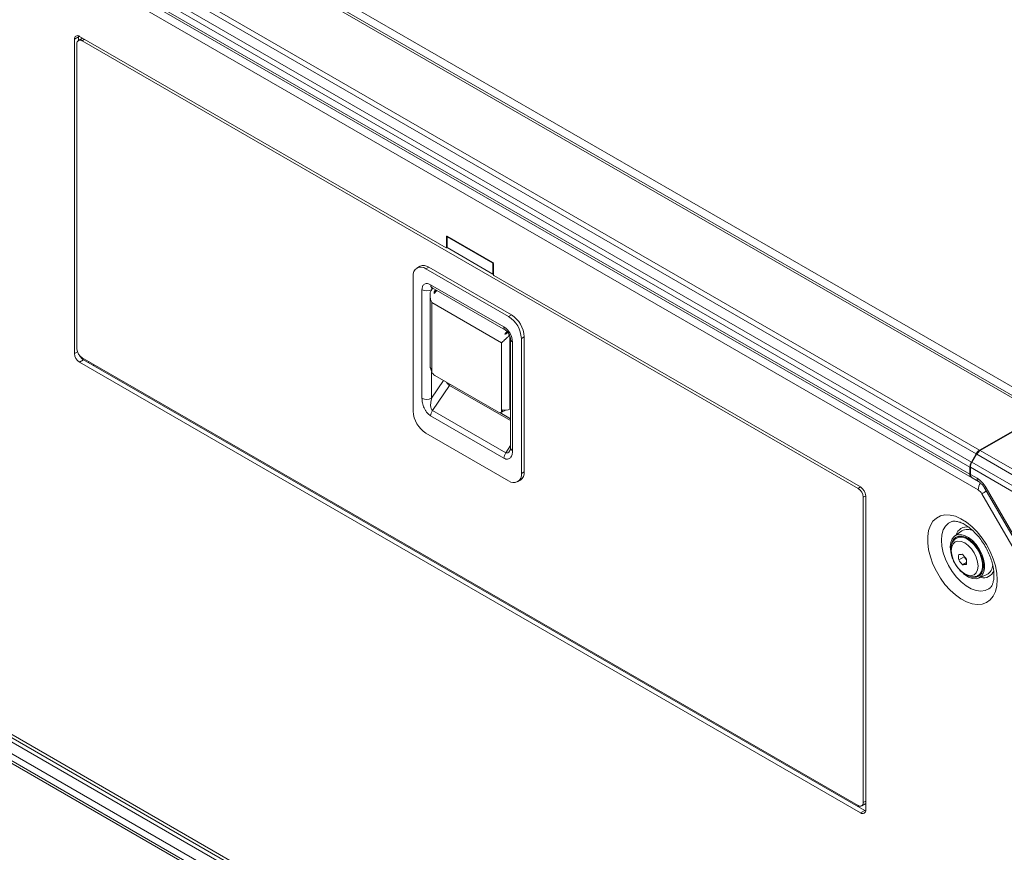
# Model space of a CAD drawing. Header units: millimetres. Extents: x 0 to 1118, y 0 to 864.
# Tile 266 of 512: x 527 to 595, y 102 to 160. Entities that reach past the tile are written whole.
import ezdxf

# ---------------------------------------------------------------- set-up
doc = ezdxf.new("R2010")
doc.units = ezdxf.units.MM

msp = doc.modelspace()

# ---------------------------------------------------------------- linework, layer by layer
at = {"color": 9, "linetype": 'Continuous', "lineweight": 0}
for p, q in [((466.89, 208.7769), (598.637, 132.721)), ((597.8527, 132.4085), (465.8535, 208.61)), ((461.5805, 206.1432), (593.5797, 129.9417)), ((461.0073, 205.3195), (593.0065, 129.118)), ((593.3297, 129.6778), (461.3305, 205.8793)), ((592.9029, 128.7695), (460.9038, 204.971)), ((460.9038, 204.4767), (592.9029, 128.2752)), ((460.8206, 203.7591), (593.481, 127.1759)), ((530.9692, 158.6701), (530.6864, 158.5068)), ((531.3928, 158.5073), (531.2185, 158.4066)), ((593.481, 71.4062), (460.8206, 147.9894)), ((461.2573, 147.2167), (593.2565, 71.0152)), ((592.9029, 70.4029), (460.9038, 146.6044)), ((460.9038, 146.11), (592.9029, 69.9085)), ((593.0065, 69.6796), (461.0073, 145.8811)), ((556.5842, 144.822), (556.5488, 144.8016)), ((556.5488, 144.0259), (556.5841, 144.0463)), ((555.1098, 142.5527), (555.3043, 142.665)), ((554.8358, 141.0982), (554.8358, 133.5482)), ((560.528, 138.5062), (555.4369, 141.4453)), ((555.7149, 140.8576), (555.7149, 140.9916)), ((560.3622, 137.4027), (555.5128, 140.2022)), ((555.5128, 140.2022), (555.5128, 135.3756)), ((560.8551, 139.2361), (561.0495, 139.3483)), ((560.9459, 132.7848), (560.9459, 137.8604)), ((561.739, 137.7051), (561.9334, 137.8174)), ((560.3622, 132.5761), (560.3622, 137.4027)), ((561.1291, 129.9152), (561.1291, 137.4652)), ((530.6864, 136.6644), (530.8964, 136.7856)), ((531.3228, 136.2153), (531.0399, 136.052)), ((555.5076, 133.5482), (555.5076, 135.3908)), ((556.3414, 134.7819), (555.5076, 133.5482)), ((555.566, 132.7006), (556.7464, 134.4471)), ((556.7464, 134.4471), (560.99, 131.9973)), ((555.4369, 132.3205), (560.528, 129.3814)), ((560.6571, 129.7616), (555.566, 132.7006)), ((560.99, 132.117), (560.2413, 132.5491)), ((560.99, 130.254), (560.6571, 129.7616)), ((593.3651, 129.6574), (593.387, 129.6701)), ((597.8838, 127.0488), (593.3756, 129.6513)), ((593.6274, 129.9142), (598.132, 127.3137)), ((597.4369, 126.1521), (592.9377, 128.7494)), ((593.0369, 129.1004), (597.5408, 126.5004)), ((561.739, 128.3149), (561.9334, 128.4272)), ((592.9452, 128.2508), (593.3992, 127.9887)), ((585.1354, 127.2811), (585.3097, 127.3817)), ((594.0242, 127.3289), (597.5433, 121.2337)), ((585.6639, 126.7697), (585.4889, 126.6687)), ((593.731, 126.912), (597.0243, 121.2078)), ((585.4889, 105.4386), (585.6639, 105.5397)), ((585.3104, 104.7223), (585.5932, 104.8856))]:
    msp.add_line(p, q, dxfattribs=at)
at = {"color": 7, "linetype": 'Continuous', "lineweight": 15}
for p, q in [((598.1026, 132.4332), (466.1035, 208.6347)), ((461.0073, 204.2478), (593.0065, 128.0463)), ((530.9752, 158.7415), (530.9692, 158.6701)), ((530.6864, 158.5068), (530.6864, 136.6644)), ((530.8649, 158.2025), (530.8649, 136.9724)), ((531.2464, 158.5918), (530.9685, 158.4314)), ((530.9692, 158.4318), (530.9692, 158.6701)), ((556.5134, 144.0055), (531.0399, 158.711)), ((585.1354, 127.2811), (531.2185, 158.4066)), ((460.9553, 147.6918), (593.6157, 71.1086)), ((461.3305, 145.6945), (593.3297, 69.493)), ((556.5488, 144.8016), (556.5488, 144.0259)), ((559.7661, 142.9851), (556.5841, 144.822)), ((556.6195, 144.8016), (556.5841, 144.7812)), ((556.5841, 144.7812), (559.7661, 142.9443)), ((556.5841, 144.7812), (556.5841, 144.0236)), ((556.5384, 144.003), (556.5841, 144.0294)), ((556.5841, 144.0236), (559.7661, 142.1866)), ((554.6793, 142.7269), (554.4849, 142.6146)), ((560.8551, 139.2361), (555.1098, 142.5527)), ((561.0495, 139.3483), (555.3043, 142.665)), ((559.7911, 142.9587), (559.7661, 142.9443)), ((559.7661, 142.1866), (559.7661, 142.9443)), ((559.8015, 142.1481), (559.8015, 142.9238)), ((554.2259, 142.0423), (554.2259, 132.6521)), ((559.7661, 142.1866), (559.8015, 142.1835)), ((585.3104, 127.3813), (559.8368, 142.0869)), ((555.5353, 141.2278), (560.6264, 138.2888)), ((555.3919, 140.7134), (555.3919, 135.7527)), ((560.99, 137.6591), (560.99, 130.1091)), ((561.739, 128.3149), (561.739, 137.7051)), ((561.9334, 128.4272), (561.9334, 137.8174)), ((531.2185, 136.36), (585.1354, 105.2345)), ((585.5932, 104.8856), (531.3228, 136.2153)), ((531.0399, 136.052), (585.3104, 104.7223)), ((531.6426, 136.0306), (531.6925, 136.0864)), ((532.0661, 135.8707), (532.0162, 135.815)), ((560.1475, 132.5847), (555.7275, 135.1363)), ((560.99, 132.8102), (560.9459, 132.7848)), ((560.3459, 132.565), (560.5479, 132.6817)), ((560.5479, 132.6817), (560.5642, 132.6927)), ((597.8527, 132.4085), (593.5797, 129.9417)), ((597.8435, 132.3481), (593.6274, 129.9142)), ((555.1098, 131.1211), (560.8551, 127.8045)), ((560.99, 130.1091), (560.9603, 129.9289)), ((593.0065, 129.118), (593.3297, 129.6778)), ((593.3545, 129.6635), (593.0369, 129.1004)), ((593.3545, 129.6635), (593.3994, 129.6894)), ((593.3651, 129.6574), (593.3545, 129.6635)), ((593.3756, 129.6513), (593.3651, 129.6574)), ((592.9029, 128.7695), (592.9029, 128.2752)), ((592.9452, 128.2508), (592.9377, 128.7494)), ((593.0532, 128.0193), (593.5028, 127.7598)), ((561.48, 127.7426), (561.6745, 127.8549)), ((593.9447, 127.283), (597.4638, 121.1878)), ((585.4889, 105.4386), (585.4889, 126.6687)), ((585.6639, 104.9265), (585.6639, 126.769)), ((592.3403, 124.3231), (591.843, 123.964)), ((592.1265, 123.9145), (591.9767, 123.828)), ((592.1256, 122.3157), (592.4963, 122.5297)), ((592.4963, 122.5775), (592.4963, 122.5297)), ((592.4963, 122.5297), (592.6714, 122.3119)), ((592.3996, 121.9748), (592.6694, 122.1306)), ((593.4766, 121.2299), (593.6263, 121.3163)), ((593.5275, 121.0461), (594.0872, 121.2972)), ((593.6791, 121.3066), (593.5983, 121.3002)), ((594.3108, 120.3743), (594.3333, 120.395)), ((585.3853, 105.2097), (585.6639, 105.3705)), ((585.5932, 104.8856), (585.6579, 104.8552))]:
    msp.add_line(p, q, dxfattribs=at)
at = {"color": 7, "linetype": 'Continuous', "lineweight": 15, "flags": 128}
for points in [[(560.7879, 138.1384), (560.7753, 138.1246), (560.744, 138.0882)], [(591.5417, 123.2226), (591.5739, 123.5218), (591.6687, 123.7677), (591.8209, 123.9472), (592.0224, 124.0504), (592.2624, 124.0718), (592.5278, 124.0104), (592.8044, 123.8693), (593.0772, 123.6562), (593.3316, 123.3827), (593.5538, 123.0633), (593.7319, 122.7154), (593.8563, 122.3577), (593.9202, 122.0095), (593.9202, 121.6896), (593.8563, 121.4152), (593.7319, 121.2011), (593.5538, 121.0588), (593.3316, 120.996), (593.0772, 121.0162), (592.8044, 121.1181), (592.5278, 121.2964), (592.4374, 121.3712)], [(593.0383, 121.1212), (593.1299, 121.1033), (593.3676, 121.1101), (593.5686, 121.1997), (593.7211, 121.3668), (593.8163, 121.6018), (593.8487, 121.8908), (593.8163, 122.2173), (593.7211, 122.5621), (593.5686, 122.9053), (593.3676, 123.2269), (593.1299, 123.5083), (592.8692, 123.7329), (592.6007, 123.8879), (592.3401, 123.9642), (592.1023, 123.9574), (591.9014, 123.8678), (591.7489, 123.7007), (591.6537, 123.4658), (591.6413, 123.408)], [(592.0985, 123.8983), (592.1024, 123.9048), (592.1444, 123.965)], [(592.2716, 123.9707), (592.2003, 123.9494), (592.1265, 123.9145)], [(591.6109, 122.7203), (591.5739, 122.8863), (591.5417, 123.2226)], [(593.6263, 121.3163), (593.6496, 121.3306), (593.7476, 121.4138)]]:
    msp.add_lwpolyline(points, dxfattribs=at)
at = {"color": 9, "linetype": 'Continuous', "lineweight": 0, "flags": 128}
for points in [[(593.9447, 127.283), (593.9449, 127.2831), (593.9554, 127.2892), (593.9822, 127.3047), (594.0242, 127.3289)], [(593.731, 126.912), (593.8033, 126.9537), (593.8904, 127.004), (593.9891, 127.061), (594.052, 127.0973)], [(594.7971, 120.9351), (594.7658, 121.4007), (594.6728, 121.8903), (594.5204, 122.3912), (594.3126, 122.8906), (594.0548, 123.3754), (593.7537, 123.8332), (593.417, 124.252), (593.0535, 124.6211), (592.6726, 124.9307), (592.2842, 125.1731), (591.8982, 125.3417), (591.5248, 125.4324), (591.1736, 125.4427), (590.8537, 125.3724), (590.5733, 125.2233), (590.3397, 124.9992), (590.1591, 124.706), (590.036, 124.3512), (589.9736, 123.9441), (589.9736, 123.4952), (590.036, 123.0161), (590.1591, 122.5192), (590.3397, 122.0174), (590.5733, 121.5237), (590.8537, 121.0509), (591.1736, 120.6111), (591.5248, 120.2159), (591.8982, 119.8755), (592.2842, 119.5986), (592.6726, 119.3924), (593.0535, 119.2623), (593.417, 119.2117), (593.7537, 119.2418), (594.0548, 119.3518), (594.3126, 119.539), (594.5204, 119.7985), (594.6728, 120.1236), (594.7658, 120.5057), (594.7971, 120.9351)], [(591.6568, 124.9796), (591.4245, 124.8649), (591.214, 124.6645), (591.0584, 124.3933), (590.9628, 124.0605), (590.9305, 123.6775), (590.9628, 123.2573), (591.0584, 122.8141), (591.214, 122.3632), (591.4245, 121.9198), (591.6827, 121.499), (591.9797, 121.1152), (592.3054, 120.7815), (592.6487, 120.5092), (592.998, 120.3075), (593.3414, 120.1834), (593.6671, 120.1411), (593.9641, 120.182), (594.2222, 120.3047), (594.3108, 120.3743)], [(591.9728, 123.8257), (592.1583, 123.8912), (592.3989, 123.8831), (592.6601, 123.7898), (592.9254, 123.6174), (593.1783, 123.3765), (593.4028, 123.0824), (593.5848, 122.7535), (593.7129, 122.4105), (593.779, 122.075), (593.779, 121.768), (593.7129, 121.5088), (593.5848, 121.3137), (593.471, 121.2267)], [(591.6117, 122.9613), (591.6435, 122.6644), (591.7366, 122.3512), (591.8847, 122.0428), (592.0777, 121.7603), (592.3025, 121.5231), (592.5437, 121.3472), (592.7849, 121.2446), (593.0096, 121.2224), (593.2026, 121.282), (593.3507, 121.4193), (593.4438, 121.6251), (593.4756, 121.8853), (593.4438, 122.1822), (593.3507, 122.4955), (593.2026, 122.8039), (593.0096, 123.0863), (592.7849, 123.3236), (592.5437, 123.4995), (592.3025, 123.602), (592.0777, 123.6243), (591.8847, 123.5647), (591.7366, 123.4273), (591.6435, 123.2215), (591.6117, 122.9613)]]:
    msp.add_lwpolyline(points, dxfattribs=at)
at = {"color": 7, "linetype": 'Continuous', "lineweight": 15}
for centre, radius, start, end in [((530.9019, 158.5418), 0.2184, 50.796404, 189.214718), ((531.0804, 158.2374), 0.2184, 50.796404, 189.214718), ((556.5703, 144.8051), 0.0218, 50.803898, 189.206854), ((556.5272, 144.0224), 0.0218, 230.793451, 9.2173), ((559.7247, 142.9203), 0.0769, 2.609341, 57.390659), ((554.7648, 142.1297), 0.5459, 50.797009, 189.213743), ((554.9381, 142.1539), 0.6287, 54.382463, 114.306958), ((559.8782, 142.1516), 0.0768, 182.603837, 237.396163), ((556.4371, 140.345), 1.1984, 134.829048, 140.45442), ((556.7639, 140.1383), 1.272, 134.999243, 146.977935), ((556.6401, 140.2275), 1.1996, 134.831364, 140.453306), ((559.8199, 137.6178), 1.921, 2.60562, 57.39438), ((560.0144, 137.73), 1.921, 2.60562, 57.39438), ((561.6584, 137.3119), 1.2793, 135.994733, 146.960316), ((531.6325, 137.0073), 0.7684, 182.605112, 237.394711), ((531.454, 136.6993), 0.7684, 182.605103, 237.394716), ((531.7112, 136.8338), 0.7304, 208.743935, 237.870438), ((555.5625, 135.7588), 0.1707, 182.034767, 230.704989), ((556.0403, 135.6329), 0.5869, 206.00218, 237.79257), ((560.6516, 133.3608), 0.6468, 250.49774, 297.062988), ((556.145, 132.7394), 1.921, 182.605654, 237.394297), ((560.261, 132.7361), 0.1893, 233.138286, 302.285702), ((593.9614, 129.3298), 0.7213, 121.954113, 151.145377), ((593.6238, 128.7449), 0.7213, 148.854848, 178.044499), ((561.2001, 128.2275), 0.5459, 230.797184, 9.213716), ((561.3031, 128.3676), 0.6331, 305.913732, 5.398427), ((593.1387, 128.2463), 0.2375, 173.020739, 242.953864), ((584.7213, 126.6338), 0.7684, 2.606095, 57.394028), ((584.8963, 126.734), 0.7684, 2.605276, 57.394848), ((592.749, 123.6427), 0.7937, 60.816295, 120.992283), ((595.7764, 122.4984), 3.6553, 177.135389, 182.864611), ((591.8834, 126.9352), 4.2611, 273.259344, 276.959093), ((596.1104, 125.4079), 4.5905, 216.064089, 221.524715), ((595.8363, 125.018), 4.5904, 216.064402, 221.525228), ((592.1574, 126.2283), 4.2604, 273.259511, 276.959752), ((596.3244, 122.182), 3.6553, 177.135389, 182.864611), ((593.7073, 121.9863), 0.7869, 298.866105, 357.919567), ((585.2734, 105.4037), 0.2184, 230.797648, 9.212896), ((585.4484, 104.8915), 0.2184, 230.796129, 9.214426)]:
    msp.add_arc(centre, radius, start, end, dxfattribs=at)
at = {"color": 9, "linetype": 'Continuous', "lineweight": 0}
for centre, radius, start, end in [((555.1717, 141.7465), 0.7301, 242.609696, 297.389785), ((555.6909, 141.4292), 0.2545, 176.379628, 232.306291), ((555.7381, 141.1081), 0.2308, 149.978018, 182.463374), ((560.7659, 138.4828), 0.239, 174.380582, 234.290315), ((559.8241, 137.4058), 1.3063, 2.605487, 57.39444), ((561.2285, 137.6837), 0.2401, 186.603021, 245.545791), ((556.5862, 134.5585), 0.1951, 325.189832, 351.367638), ((555.1717, 134.1965), 0.7301, 242.609696, 297.389785), ((556.1453, 132.2919), 0.709, 144.797508, 177.690501), ((561.2277, 130.1328), 0.2389, 185.694758, 245.625853), ((561.2365, 129.3528), 0.709, 144.797508, 177.690501), ((593.6505, 127.9642), 0.2524, 174.437799, 233.628304), ((592.4448, 126.4587), 1.8032, 28.855266, 58.045398), ((594.4518, 127.1349), 0.9716, 147.278178, 177.582647), ((593.0993, 126.5639), 0.7213, 28.855463, 58.046253), ((592.6767, 123.8577), 0.7497, 76.981804, 165.846136), ((593.8608, 121.8044), 0.7359, 253.15536, 342.248958)]:
    msp.add_arc(centre, radius, start, end, dxfattribs=at)
at = {"color": 7, "linetype": 'Continuous', "lineweight": 15}
for centre, major_axis, ratio, start_param, end_param in [((593.6212, 129.5095), (0.2564, 0.4293), 0.56722, 0.7937456, 1.5791437), ((593.2913, 128.9535), (0.2433, 0.4369), 0.587367, 1.561677, 2.3470751), ((593.2988, 128.4549), (0.2433, 0.4369), 0.587367, 2.3470751, 3.1325546)]:
    msp.add_ellipse(centre, major_axis=major_axis, ratio=ratio, start_param=start_param, end_param=end_param, dxfattribs=at)
at = {"color": 9, "linetype": 'Continuous', "lineweight": 0}
for points, knots in [([(554.8358, 141.0982), (554.844, 141.1816), (554.8565, 141.3093), (554.9329, 141.4293), (555.0129, 141.4954), (555.1128, 141.5287), (555.2521, 141.5304), (555.3654, 141.4782), (555.4369, 141.4453)], [0, 0, 0, 0, 0.2415102, 0.3700655, 0.5079631, 0.6407562, 0.773424, 1, 1, 1, 1]), ([(556.5237, 134.6766), (556.5258, 134.6727), (556.5399, 134.6456), (556.577, 134.5989), (556.6294, 134.5382), (556.6873, 134.4851), (556.7269, 134.4596), (556.7464, 134.4471)], [0, 0, 0, 0, 0.0417993, 0.2864953, 0.5108826, 0.7589534, 1, 1, 1, 1]), ([(554.8358, 133.5482), (554.8428, 133.4406), (554.8569, 133.2258), (554.9561, 132.93), (555.0716, 132.7049), (555.1786, 132.5482), (555.3025, 132.4109), (555.3921, 132.3506), (555.4369, 132.3205)], [0, 0, 0, 0, 0.2502103, 0.4996727, 0.624926, 0.7499815, 0.8750168, 1, 1, 1, 1]), ([(555.5076, 133.5482), (555.4865, 133.4654), (555.4454, 133.3043), (555.4295, 133.0598), (555.4526, 132.8668), (555.5027, 132.7615), (555.5374, 132.7201), (555.5566, 132.707), (555.566, 132.7006)], [0, 0, 0, 0, 0.2906852, 0.5654026, 0.8049965, 0.9089921, 0.9554964, 1, 1, 1, 1]), ([(560.528, 129.3814), (560.5728, 129.3598), (560.6624, 129.3167), (560.7863, 129.311), (560.8933, 129.3441), (561.0088, 129.4358), (561.1081, 129.617), (561.1221, 129.8157), (561.1291, 129.9152)], [0, 0, 0, 0, 0.1249923, 0.2500343, 0.3750586, 0.5003184, 0.7497403, 1, 1, 1, 1]), ([(560.6571, 129.7616), (560.667, 129.7568), (560.6872, 129.7471), (560.7329, 129.7422), (560.8209, 129.768), (560.9041, 129.8409), (560.9474, 129.9165), (560.9582, 129.9353)], [0, 0, 0, 0, 0.0865532, 0.1769829, 0.3792757, 0.8452239, 1, 1, 1, 1])]:
    msp.add_open_spline(points, degree=3, knots=knots, dxfattribs=at)
at = {"color": 7, "linetype": 'Continuous', "lineweight": 15}
for points, knots in [([(555.513, 141.108), (555.4819, 141.0594), (555.4102, 140.9475), (555.3795, 140.7021), (555.4176, 140.4432), (555.4814, 140.2706), (555.5124, 140.203), (555.5128, 140.2022)], [0, 0, 0, 0, 0.18438749, 0.4249253, 0.76447905, 0.9970543, 1, 1, 1, 1]), ([(555.4984, 141.2455), (555.4978, 141.2459), (555.4966, 141.2468), (555.5219, 141.2344), (555.5353, 141.2278)], [0, 0, 0, 0, 0.4736651, 1, 1, 1, 1]), ([(555.6974, 140.8315), (555.6913, 140.8412), (555.6792, 140.8606), (555.6762, 140.8994), (555.6842, 140.9453), (555.704, 140.9748), (555.7151, 140.9913)], [0, 0, 0, 0, 0.2151723, 0.4289026, 0.6789673, 1, 1, 1, 1]), ([(560.6264, 138.2888), (560.6407, 138.2798), (560.676, 138.2577), (560.7522, 138.1894), (560.8401, 138.0808), (560.9193, 137.9438), (560.9702, 137.8075), (560.9884, 137.71), (560.9896, 137.6721), (560.99, 137.6591)], [0, 0, 0, 0, 0.10012682, 0.24827339, 0.41185344, 0.58837688, 0.76876145, 0.92044579, 1, 1, 1, 1]), ([(560.3622, 137.4027), (560.3625, 137.4031), (560.4178, 137.4598), (560.5368, 137.5694), (560.7273, 137.7436), (560.8613, 137.8737), (560.9245, 137.9466), (560.9461, 137.9716)], [0, 0, 0, 0, 0.002947, 0.4202179, 0.6938048, 0.8952261, 1, 1, 1, 1]), ([(560.744, 138.0882), (560.729, 138.0726), (560.7009, 138.0434), (560.6523, 138.0169), (560.6136, 138.0065), (560.5936, 138.0086), (560.586, 138.0094)], [0, 0, 0, 0, 0.3385074, 0.6347152, 0.8611379, 1, 1, 1, 1]), ([(555.4544, 135.6267), (555.4562, 135.5879), (555.4599, 135.5072), (555.4947, 135.4206), (555.5128, 135.3756)], [0, 0, 0, 0, 0.4795387, 1, 1, 1, 1]), ([(560.3622, 132.5761), (560.3818, 132.5963), (560.4227, 132.6385), (560.4312, 132.7125), (560.4356, 132.7511)], [0, 0, 0, 0, 0.4792324, 1, 1, 1, 1]), ([(560.5918, 132.7221), (560.5899, 132.7189), (560.5816, 132.7053), (560.5718, 132.6982), (560.5642, 132.6927)], [0, 0, 0, 0, 0.2322777, 1, 1, 1, 1]), ([(593.5028, 127.7598), (593.526, 127.7453), (593.5937, 127.7033), (593.7231, 127.5892), (593.8518, 127.4348), (593.9193, 127.3245), (593.9447, 127.283)], [0, 0, 0, 0, 0.1644843, 0.478914, 0.8040665, 1, 1, 1, 1]), ([(591.6562, 124.9782), (591.6583, 124.9793), (591.6937, 124.9974), (591.7923, 125.0079), (591.9789, 124.9993), (592.2164, 124.9357), (592.4916, 124.8097), (592.7838, 124.6234), (593.0829, 124.3786), (593.3783, 124.08), (593.6593, 123.7348), (593.9158, 123.3529), (594.1389, 122.9462), (594.3212, 122.5281), (594.4574, 122.1125), (594.5442, 121.7148), (594.5749, 121.4273), (594.577, 121.2783), (594.5775, 121.2412)], [0, 0, 0, 0, 0.0045022, 0.0761229, 0.1422848, 0.2128786, 0.2811347, 0.3492053, 0.4177658, 0.4870672, 0.5570272, 0.6274468, 0.6980845, 0.7686669, 0.8388775, 0.9084712, 0.9772397, 1, 1, 1, 1]), ([(591.9768, 123.8178), (591.9302, 123.7902), (591.8175, 123.7234), (591.6952, 123.5464), (591.6025, 123.3124), (591.5914, 123.1273), (591.5855, 123.029)], [0, 0, 0, 0, 0.1819104, 0.4402106, 0.7030128, 1, 1, 1, 1]), ([(591.5855, 123.029), (591.5874, 122.974), (591.5927, 122.8177), (591.6487, 122.5467), (591.7689, 122.2296), (591.9042, 121.9719), (592.0094, 121.8394), (592.0443, 121.7955)], [0, 0, 0, 0, 0.1348421, 0.3831975, 0.6306492, 0.8774356, 1, 1, 1, 1]), ([(592.0443, 121.7955), (592.0781, 121.7489), (592.1796, 121.6093), (592.3844, 121.4216), (592.6453, 121.2465), (592.9103, 121.1469), (593.1595, 121.1281), (593.3487, 121.1571), (593.4372, 121.2163), (593.4636, 121.234)], [0, 0, 0, 0, 0.0888961, 0.266395, 0.4464805, 0.6298418, 0.7868711, 0.9363979, 1, 1, 1, 1]), ([(594.5775, 121.2412), (594.5763, 121.1857), (594.5729, 121.0247), (594.5366, 120.7959), (594.4659, 120.5854), (594.3857, 120.4474), (594.3342, 120.4002), (594.3112, 120.3792)], [0, 0, 0, 0, 0.12094037, 0.35057459, 0.57982418, 0.81244205, 1, 1, 1, 1])]:
    msp.add_open_spline(points, degree=3, knots=knots, dxfattribs=at)

doc.saveas('drawing.dxf')
